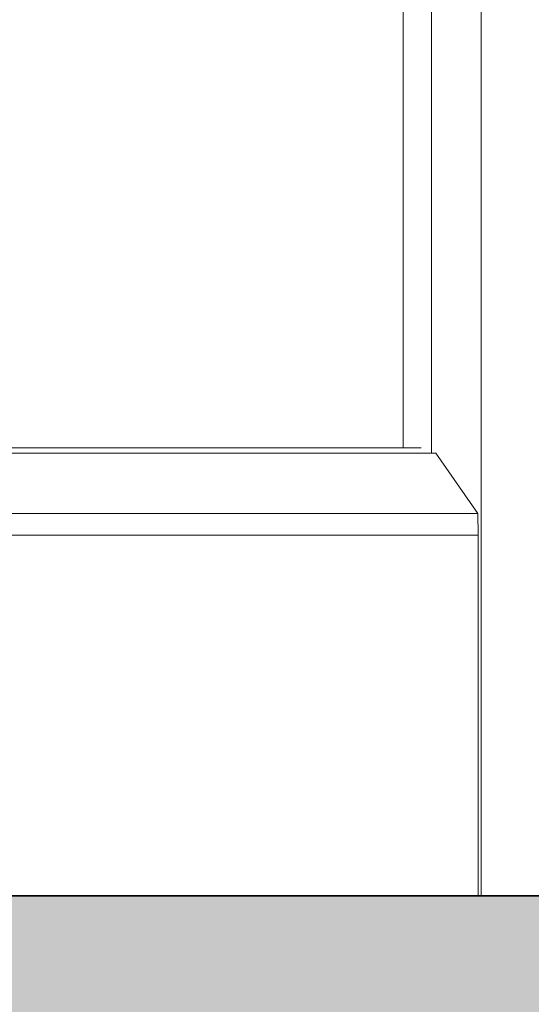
# Model space of a CAD drawing. Header units: inches. Extents: x 424 to 2043, y -237 to 445.
# Tile 659 of 965: x 855.099 to 855.217, y 220.672 to 220.899. Entities that reach past the tile are written whole.
import ezdxf

# ---------------------------------------------------------------- set-up
doc = ezdxf.new("R2010")
doc.units = ezdxf.units.IN
doc.header["$MEASUREMENT"] = 0
for name, color, linetype, lineweight in [('A-DOOR', 31, 'Continuous', 9), ('A-FLOR', 192, 'Continuous', 9), ('A-FLOR-PATT', 8, 'Continuous', 35)]:
    doc.layers.add(name, color=color, linetype=linetype, lineweight=lineweight)

# ---------------------------------------------------------------- blocks, each defined once
blk = doc.blocks.new('5-panel_Bi-fold_external_door_10806 - Type 1-V65-Section 1')
at = {"layer": 'A-DOOR'}
for p, q in [((-121.68121, 8.33744), (-121.68121, 5.6)), ((-121.6992, 8.26143), (-121.6992, 5.70307)), ((-121.69266, 8.26271), (-121.69266, 5.70179)), ((-121.69505, 5.70307), (-122.27268, 5.70307)), ((-121.6917, 5.70179), (-122.27268, 5.70179)), ((-121.6917, 5.70179), (-121.68197, 5.68791)), ((-121.68197, 5.68791), (-122.27268, 5.68791)), ((-121.68197, 5.68791), (-121.68191, 5.68294)), ((-121.68191, 5.68294), (-122.27268, 5.68294)), ((-121.68191, 5.68294), (-121.68191, 5.6))]:
    blk.add_line(p, q, dxfattribs=at)

msp = doc.modelspace()

# ---------------------------------------------------------------- hatches: boundary and pattern name
at = {"layer": 'A-FLOR-PATT', "lineweight": 9}
h = msp.add_hatch(dxfattribs=at)
h.set_pattern_fill('FP_2', color=256, style=0, pattern_type=2)
h.set_pattern_definition([(0, (853.73654, 227.41621), (0.406, 0.102), [0.034, -0.271, 0.034, -0.271, -1.626]), (0, (853.73654, 227.41621), (0.406, 0.102), [-0.61, 0.034, -0.576, 0.034, -0.271, -0.711]), (0, (853.73654, 227.41621), (0.406, 0.102), [-1.524, 0.034, -0.17, 0.034, -0.474]), (120, (853.88954, 227.46721), (-0.2913346, 0.3006063), [0.034, -0.271, 0.034, -0.271, -1.626]), (120, (853.88954, 227.46721), (-0.2913346, 0.3006063), [-0.61, 0.034, -0.576, 0.034, -0.271, -0.711]), (120, (853.88954, 227.46721), (-0.2913346, 0.3006063), [-1.524, 0.034, -0.17, 0.034, -0.474]), (240, (853.94054, 227.67021), (-0.1146654, -0.4026063), [0.034, -0.271, 0.034, -0.271, -1.626]), (240, (853.94054, 227.67021), (-0.1146654, -0.4026063), [-0.61, 0.034, -0.576, 0.034, -0.271, -0.711]), (240, (853.94054, 227.67021), (-0.1146654, -0.4026063), [-1.524, 0.034, -0.17, 0.034, -0.474])])
h.paths.add_polyline_path([(847.63656, 220.64721), (857.21877, 220.64721), (857.21877, 220.69721), (827.57127, 220.69721), (827.57127, 220.64721), (847.06579, 220.64721)], flags=0)

# ---------------------------------------------------------------- linework, layer by layer
at = {"layer": 'A-FLOR', "lineweight": 35}
msp.add_line((827.57127, 220.69721), (857.21877, 220.69721), dxfattribs=at)

# ---------------------------------------------------------------- block references
at = {"layer": 'A-DOOR'}
msp.add_blockref('5-panel_Bi-fold_external_door_10806 - Type 1-V65-Section 1', (976.88654, 215.09721), dxfattribs=at)

doc.saveas('drawing.dxf')
